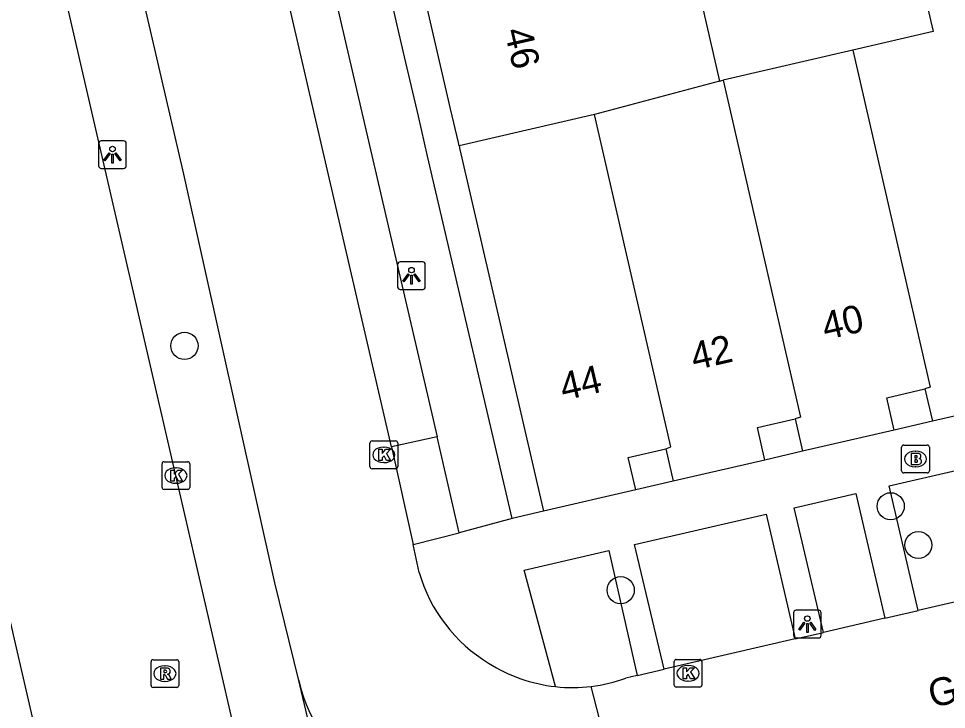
# Model space of a CAD drawing. Extents: x 156414 to 157775, y 382335 to 383765.
# Drawn here: x 156956.32 to 156989.79, y 383144.31 to 383169.24 of the extents above; entities that cross this region are included whole.
import ezdxf

# ---------------------------------------------------------------- set-up
doc = ezdxf.new("R2010")
doc.units = 0
for name, color, linetype in [('IMGEO_Berm_groen', 7, 'Continuous'), ('IMGEO_Boom', 7, 'Continuous'), ('IMGEO_Brandkraan', 7, 'Continuous'), ('IMGEO_Kolk', 7, 'Continuous'), ('IMGEO_Lichtpunt', 7, 'Continuous'), ('IMGEO_Openbare_ruimte_label', 7, 'Continuous'), ('IMGEO_OVBaan_gesloten', 7, 'Continuous'), ('IMGEO_Pand', 7, 'Continuous'), ('IMGEO_Pand_nummerreeks', 7, 'Continuous'), ('IMGEO_Parkeervlak_open', 7, 'Continuous'), ('IMGEO_Rijbaan_lokaal_gesloten', 7, 'Continuous'), ('IMGEO_Rioolput', 7, 'Continuous'), ('IMGEO_Voetpad_open', 7, 'Continuous')]:
    doc.layers.add(name, color=color, linetype=linetype)

msp = doc.modelspace()

# ---------------------------------------------------------------- linework, layer by layer
at = {"layer": 'IMGEO_Berm_groen'}
msp.add_lwpolyline([(156966.425, 383145.355), (156969.31, 383133.124)], dxfattribs=at)
at = {"layer": 'IMGEO_Boom'}
for centre in [(156962.306, 383157.429), (156987.781, 383151.644), (156988.777, 383150.245), (156978.042, 383148.616)]:
    msp.add_circle(centre, 0.489, dxfattribs=at)
at = {"layer": 'IMGEO_Brandkraan'}
for p, q in [((156988.248, 383153.848), (156989.1, 383153.848)), ((156988.173, 383152.922), (156988.173, 383153.774)), ((156988.661, 383153.628), (156988.686, 383153.628)), ((156989.174, 383153.774), (156989.174, 383152.922)), ((156989.1, 383152.848), (156988.248, 383152.848)), ((156988.684, 383153.068), (156988.659, 383153.068))]:
    msp.add_line(p, q, dxfattribs=at)
for points in [[(156988.248, 383153.848), (156989.1, 383153.848)], [(156988.173, 383152.922), (156988.173, 383153.774)], [(156988.521, 383153.548), (156988.521, 383153.148), (156988.734, 383153.148)], [(156988.752, 383153.548), (156988.521, 383153.548)], [(156989.174, 383153.774), (156989.174, 383152.922)], [(156988.7, 383153.467), (156988.646, 383153.467), (156988.646, 383153.391)], [(156988.646, 383153.391), (156988.699, 383153.391)], [(156988.708, 383153.315), (156988.646, 383153.315), (156988.646, 383153.234)], [(156988.646, 383153.234), (156988.708, 383153.234)], [(156989.1, 383152.848), (156988.248, 383152.848)]]:
    msp.add_lwpolyline(points, dxfattribs=at)
for centre, radius, start, end in [((156988.25, 383153.772), 0.0765, 91.552, 178.448), ((156988.25, 383153.772), 0.0765, 91.552, 178.448), ((156989.098, 383153.772), 0.0765, 1.552, 88.448), ((156989.098, 383153.772), 0.0765, 1.552, 88.448), ((156988.756, 383153.403), 0.145, 59.4692, 91.5367), ((156988.781, 383153.45), 0.0922, 285.5137, 58.1501), ((156988.701, 383153.429), 0.0379, 267.8285, 90.9355), ((156988.709, 383153.274), 0.0404, 269.8759, 90.5077), ((156988.74, 383153.399), 0.251, 268.6676, 293.5347), ((156988.786, 383153.258), 0.105, 301.3115, 78.989), ((156988.25, 383152.924), 0.0765, 181.552, 268.448), ((156988.25, 383152.924), 0.0765, 181.552, 268.448), ((156989.098, 383152.924), 0.0765, 271.552, 358.448), ((156989.098, 383152.924), 0.0765, 271.552, 358.448)]:
    msp.add_arc(centre, radius, start, end, dxfattribs=at)
for centre, major_axis, ratio, start_param, end_param in [((156988.66, 383153.348), (-0.387, 0.002), 0.722429, 4.712389, 7.853982), ((156988.685, 383153.348), (-0.39, 0.002), 0.717154, 1.570796, 4.712389)]:
    msp.add_ellipse(centre, major_axis=major_axis, ratio=ratio, start_param=start_param, end_param=end_param, dxfattribs=at)
at = {"layer": 'IMGEO_Kolk'}
for p, q in [((156968.996, 383153.072), (156968.996, 383153.924)), ((156969.071, 383153.998), (156969.923, 383153.998)), ((156969.997, 383153.924), (156969.997, 383153.072)), ((156969.484, 383153.778), (156969.509, 383153.778)), ((156961.496, 383152.325), (156961.496, 383153.177)), ((156961.571, 383153.251), (156962.423, 383153.251)), ((156962.497, 383153.177), (156962.497, 383152.325)), ((156969.507, 383153.218), (156969.482, 383153.218)), ((156961.984, 383153.031), (156962.009, 383153.031)), ((156969.923, 383152.998), (156969.071, 383152.998)), ((156962.007, 383152.471), (156961.982, 383152.471)), ((156962.423, 383152.251), (156961.571, 383152.251)), ((156980.044, 383146.119), (156980.896, 383146.119)), ((156979.969, 383145.193), (156979.969, 383146.045)), ((156980.457, 383145.899), (156980.482, 383145.899)), ((156980.97, 383146.045), (156980.97, 383145.193)), ((156980.896, 383145.119), (156980.044, 383145.119)), ((156980.48, 383145.339), (156980.455, 383145.339))]:
    msp.add_line(p, q, dxfattribs=at)
for points in [[(156968.996, 383153.072), (156968.996, 383153.924)], [(156969.071, 383153.998), (156969.923, 383153.998)], [(156969.997, 383153.924), (156969.997, 383153.072)], [(156969.317, 383153.698), (156969.44, 383153.698), (156969.44, 383153.547), (156969.57, 383153.698), (156969.734, 383153.698), (156969.588, 383153.547), (156969.741, 383153.298), (156969.589, 383153.298), (156969.504, 383153.462), (156969.44, 383153.395), (156969.44, 383153.298), (156969.317, 383153.298), (156969.317, 383153.698)], [(156961.496, 383152.325), (156961.496, 383153.177)], [(156961.571, 383153.251), (156962.423, 383153.251)], [(156962.497, 383153.177), (156962.497, 383152.325)], [(156961.817, 383152.951), (156961.94, 383152.951), (156961.94, 383152.8), (156962.07, 383152.951), (156962.234, 383152.951), (156962.088, 383152.8), (156962.241, 383152.551), (156962.089, 383152.551), (156962.004, 383152.715), (156961.94, 383152.648), (156961.94, 383152.551), (156961.817, 383152.551), (156961.817, 383152.951)], [(156969.923, 383152.998), (156969.071, 383152.998)], [(156962.423, 383152.251), (156961.571, 383152.251)], [(156980.044, 383146.119), (156980.896, 383146.119)], [(156979.969, 383145.193), (156979.969, 383146.045)], [(156980.29, 383145.819), (156980.413, 383145.819), (156980.413, 383145.668), (156980.543, 383145.819), (156980.707, 383145.819), (156980.561, 383145.668), (156980.714, 383145.419), (156980.562, 383145.419), (156980.477, 383145.583), (156980.413, 383145.516), (156980.413, 383145.419), (156980.29, 383145.419), (156980.29, 383145.819)], [(156980.97, 383146.045), (156980.97, 383145.193)], [(156980.896, 383145.119), (156980.044, 383145.119)]]:
    msp.add_lwpolyline(points, dxfattribs=at)
for centre, start, end in [((156969.073, 383153.922), 91.552, 178.448), ((156969.073, 383153.922), 91.552, 178.448), ((156969.921, 383153.922), 1.552, 88.448), ((156969.921, 383153.922), 1.552, 88.448), ((156961.573, 383153.175), 91.552, 178.448), ((156961.573, 383153.175), 91.552, 178.448), ((156962.421, 383153.175), 1.552, 88.448), ((156962.421, 383153.175), 1.552, 88.448), ((156969.073, 383153.074), 181.552, 268.448), ((156969.073, 383153.074), 181.552, 268.448), ((156969.921, 383153.074), 271.552, 358.448), ((156969.921, 383153.074), 271.552, 358.448), ((156961.573, 383152.327), 181.552, 268.448), ((156961.573, 383152.327), 181.552, 268.448), ((156962.421, 383152.327), 271.552, 358.448), ((156962.421, 383152.327), 271.552, 358.448), ((156980.046, 383146.043), 91.552, 178.448), ((156980.046, 383146.043), 91.552, 178.448), ((156980.894, 383146.043), 1.552, 88.448), ((156980.894, 383146.043), 1.552, 88.448), ((156980.046, 383145.195), 181.552, 268.448), ((156980.046, 383145.195), 181.552, 268.448), ((156980.894, 383145.195), 271.552, 358.448), ((156980.894, 383145.195), 271.552, 358.448)]:
    msp.add_arc(centre, 0.0765, start, end, dxfattribs=at)
for centre, major_axis, ratio, start_param, end_param in [((156969.483, 383153.498), (-0.387, 0.002), 0.722429, 4.712389, 7.853982), ((156969.508, 383153.498), (-0.39, 0.002), 0.717154, 1.570796, 4.712389), ((156961.983, 383152.751), (-0.387, 0.002), 0.722429, 4.712389, 7.853982), ((156962.008, 383152.751), (-0.39, 0.002), 0.717154, 1.570796, 4.712389), ((156980.456, 383145.619), (-0.387, 0.002), 0.722429, 4.712389, 7.853982), ((156980.481, 383145.619), (-0.39, 0.002), 0.717154, 1.570796, 4.712389)]:
    msp.add_ellipse(centre, major_axis=major_axis, ratio=ratio, start_param=start_param, end_param=end_param, dxfattribs=at)
at = {"layer": 'IMGEO_Lichtpunt'}
for p, q in [((156959.21, 383164.731), (156959.21, 383163.924)), ((156959.21, 383164.731), (156959.21, 383163.924)), ((156960.112, 383164.826), (156959.304, 383164.826)), ((156960.112, 383164.826), (156959.304, 383164.826)), ((156960.206, 383163.924), (156960.206, 383164.731)), ((156960.206, 383163.924), (156960.206, 383164.731)), ((156959.304, 383163.83), (156960.112, 383163.83)), ((156959.304, 383163.83), (156960.112, 383163.83)), ((156969.996, 383160.364), (156969.996, 383159.557)), ((156969.996, 383160.364), (156969.996, 383159.557)), ((156970.898, 383160.459), (156970.09, 383160.459)), ((156970.898, 383160.459), (156970.09, 383160.459)), ((156970.992, 383159.557), (156970.992, 383160.364)), ((156970.992, 383159.557), (156970.992, 383160.364)), ((156970.09, 383159.463), (156970.898, 383159.463)), ((156970.09, 383159.463), (156970.898, 383159.463)), ((156984.274, 383147.795), (156984.274, 383146.988)), ((156984.274, 383147.795), (156984.274, 383146.988)), ((156985.176, 383147.89), (156984.368, 383147.89)), ((156985.176, 383147.89), (156984.368, 383147.89)), ((156985.27, 383146.988), (156985.27, 383147.795)), ((156985.27, 383146.988), (156985.27, 383147.795)), ((156984.368, 383146.894), (156985.176, 383146.894)), ((156984.368, 383146.894), (156985.176, 383146.894))]:
    msp.add_line(p, q, dxfattribs=at)
for points in [[(156959.584, 383164.395), (156959.623, 383164.367), (156959.435, 383164.105), (156959.397, 383164.132), (156959.584, 383164.395)], [(156959.686, 383164.347), (156959.733, 383164.347), (156959.733, 383164.025), (156959.686, 383164.025), (156959.686, 383164.347)], [(156959.796, 383164.367), (156959.834, 383164.394), (156960.021, 383164.132), (156959.982, 383164.104), (156959.796, 383164.367)], [(156970.37, 383160.028), (156970.409, 383160), (156970.221, 383159.738), (156970.183, 383159.765), (156970.37, 383160.028)], [(156970.472, 383159.98), (156970.519, 383159.98), (156970.519, 383159.658), (156970.472, 383159.658), (156970.472, 383159.98)], [(156970.582, 383160), (156970.62, 383160.027), (156970.807, 383159.765), (156970.768, 383159.737), (156970.582, 383160)], [(156984.648, 383147.459), (156984.687, 383147.431), (156984.499, 383147.169), (156984.461, 383147.196), (156984.648, 383147.459)], [(156984.86, 383147.431), (156984.898, 383147.458), (156985.085, 383147.196), (156985.046, 383147.168), (156984.86, 383147.431)], [(156984.75, 383147.411), (156984.797, 383147.411), (156984.797, 383147.089), (156984.75, 383147.089), (156984.75, 383147.411)]]:
    msp.add_lwpolyline(points, dxfattribs=at)
for centre in [(156959.709, 383164.529), (156970.495, 383160.162), (156984.773, 383147.593)]:
    msp.add_circle(centre, 0.0994, dxfattribs=at)
for centre, start, end in [((156959.304, 383164.731), 90, 180), ((156959.304, 383164.731), 90, 180), ((156960.112, 383164.731), 0, 90), ((156960.112, 383164.731), 0, 90), ((156959.304, 383163.924), 180, 270), ((156959.304, 383163.924), 180, 270), ((156960.112, 383163.924), 270, 0), ((156960.112, 383163.924), 270, 360), ((156970.09, 383160.364), 90, 180), ((156970.09, 383160.364), 90, 180), ((156970.898, 383160.364), 0, 90), ((156970.898, 383160.364), 0, 90), ((156970.09, 383159.557), 180, 270), ((156970.09, 383159.557), 180, 270), ((156970.898, 383159.557), 270, 0), ((156970.898, 383159.557), 270, 360), ((156984.368, 383147.795), 90, 180), ((156984.368, 383147.795), 90, 180), ((156985.176, 383147.795), 0, 90), ((156985.176, 383147.795), 0, 90), ((156984.368, 383146.988), 180, 270), ((156984.368, 383146.988), 180, 270), ((156985.176, 383146.988), 270, 0), ((156985.176, 383146.988), 270, 360)]:
    msp.add_arc(centre, 0.0946, start, end, dxfattribs=at)
at = {"layer": 'IMGEO_OVBaan_gesloten'}
for points in [[(156966.653, 383132.564), (156965.636, 383136.958), (156961.996, 383152.751), (156957.51, 383172.189), (156952.648, 383193.045), (156948.081, 383213.092), (156943.691, 383232.123), (156939.593, 383249.999), (156939.341, 383251.098), (156934.742, 383271.089), (156930.329, 383290.11), (156921.33, 383329.097), (156917.027, 383348.073), (156912.337, 383368.106), (156905.568, 383397.246), (156903.19, 383407.661), (156900.763, 383418.179)], [(156903.691, 383374.292), (156905.912, 383364.684), (156910.056, 383346.657), (156914.565, 383327.212), (156919.339, 383306.196), (156928.184, 383268.218), (156932.364, 383250), (156937.12, 383229.206), (156941.291, 383211.195), (156946.08, 383190.398), (156950.701, 383170.43), (156955.088, 383151.44), (156959.779, 383131.147)]]:
    msp.add_lwpolyline(points, dxfattribs=at)
at = {"layer": 'IMGEO_Pand'}
for points in [[(156991.702, 383166.462), (156990.07, 383173.591), (156988.295, 383173.181), (156989.315, 383168.764), (156986.411, 383168.094)], [(156980.361, 383172.384), (156981.608, 383166.982)], [(156972.211, 383164.648), (156972.185, 383164.761), (156971.904, 383165.981), (156971.111, 383169.421), (156970.913, 383170.28)], [(156986.411, 383168.094), (156981.734, 383167.016)], [(156986.411, 383168.094), (156989.207, 383155.938), (156989.014, 383155.877)], [(156981.608, 383166.982), (156977.096, 383165.774)], [(156981.608, 383166.982), (156981.734, 383167.016)], [(156981.734, 383167.016), (156984.531, 383154.862), (156984.334, 383154.801)], [(156977.096, 383165.774), (156972.211, 383164.648)], [(156979.667, 383153.716), (156979.854, 383153.786), (156977.096, 383165.774)], [(156972.211, 383164.648), (156972.241, 383164.517), (156975.258, 383151.466)], [(156987.908, 383154.391), (156987.638, 383155.56), (156989.014, 383155.877)], [(156989.014, 383155.877), (156989.284, 383154.708)], [(156992.596, 383155.474), (156989.284, 383154.708)], [(156983.242, 383153.312), (156982.972, 383154.481), (156984.334, 383154.801)], [(156984.334, 383154.801), (156984.604, 383153.631)], [(156987.908, 383154.391), (156984.604, 383153.631)], [(156978.581, 383152.233), (156978.311, 383153.402), (156979.667, 383153.716)], [(156979.667, 383153.716), (156979.937, 383152.546)], [(156983.242, 383153.312), (156979.937, 383152.546)], [(156978.581, 383152.233), (156975.258, 383151.466)]]:
    msp.add_lwpolyline(points, dxfattribs=at)
at = {"layer": 'IMGEO_Parkeervlak_open'}
msp.add_lwpolyline([(156971.422, 383154.149), (156969.775, 383153.79)], dxfattribs=at)
at = {"layer": 'IMGEO_Rijbaan_lokaal_gesloten'}
for points in [[(156950.329, 383216.209), (156953.647, 383201.298), (156956.275, 383189.486), (156962.276, 383163.628), (156965.556, 383148.88), (156966.425, 383145.355)], [(156969.775, 383153.79), (156958.759, 383201.358), (156958.571, 383202.418)], [(156969.775, 383153.79), (156970.56, 383150.267)], [(156970.771, 383149.259), (156970.56, 383150.267)], [(156997.774, 383149.968), (156988.77, 383147.884)], [(156987.571, 383147.606), (156988.77, 383147.884)], [(156987.571, 383147.606), (156985.354, 383147.093)], [(156984.338, 383146.858), (156979.61, 383145.764)], [(156984.338, 383146.858), (156985.354, 383147.093)], [(156978.64, 383145.539), (156978.229, 383145.444)], [(156978.64, 383145.539), (156979.61, 383145.764)], [(156978.188, 383140.425), (156976.978, 383145.145)]]:
    msp.add_lwpolyline(points, dxfattribs=at)
for centre, radius, start, end in [((156976.199, 383150.818), 5.647, 196.0296, 238.8551), ((156976.305, 383150.749), 5.644, 237.5643, 263.7519), ((156976.291, 383150.787), 5.683, 276.9448, 289.9393), ((156972.591, 383146.861), 6.347, 193.7251, 238.1224), ((156976.304, 383150.795), 5.691, 263.8185, 276.8047)]:
    msp.add_arc(centre, radius, start, end, dxfattribs=at)
at = {"layer": 'IMGEO_Rioolput'}
for p, q in [((156961.174, 383146.108), (156962.026, 383146.108)), ((156961.099, 383145.182), (156961.099, 383146.034)), ((156961.587, 383145.888), (156961.612, 383145.888)), ((156962.1, 383146.034), (156962.1, 383145.182)), ((156962.026, 383145.108), (156961.174, 383145.108)), ((156961.61, 383145.328), (156961.585, 383145.328))]:
    msp.add_line(p, q, dxfattribs=at)
for points in [[(156961.174, 383146.108), (156962.026, 383146.108)], [(156961.099, 383145.182), (156961.099, 383146.034)], [(156961.688, 383145.806), (156961.436, 383145.808), (156961.436, 383145.408)], [(156962.1, 383146.034), (156962.1, 383145.182)], [(156961.436, 383145.408), (156961.56, 383145.408), (156961.56, 383145.57), (156961.571, 383145.57)], [(156961.614, 383145.727), (156961.56, 383145.727), (156961.56, 383145.646)], [(156961.56, 383145.646), (156961.612, 383145.646)], [(156961.618, 383145.541), (156961.689, 383145.408), (156961.829, 383145.408), (156961.764, 383145.534)], [(156962.026, 383145.108), (156961.174, 383145.108)]]:
    msp.add_lwpolyline(points, dxfattribs=at)
for centre, radius, start, end in [((156961.176, 383146.032), 0.0765, 91.552, 178.448), ((156961.176, 383146.032), 0.0765, 91.552, 178.448), ((156962.024, 383146.032), 0.0765, 1.552, 88.448), ((156962.024, 383146.032), 0.0765, 1.552, 88.448), ((156961.687, 383145.696), 0.109, 350.3612, 89.416), ((156961.57, 383145.517), 0.0533, 26.0293, 88.6989), ((156961.596, 383145.835), 0.19, 274.7715, 282.9687), ((156961.62, 383145.631), 0.0964, 77.0061, 93.1865), ((156961.634, 383145.688), 0.0378, 276.6634, 79.6772), ((156961.685, 383145.696), 0.112, 277.5842, 350.9817), ((156961.669, 383145.481), 0.108, 29.5134, 73.7905), ((156961.176, 383145.184), 0.0765, 181.552, 268.448), ((156961.176, 383145.184), 0.0765, 181.552, 268.448), ((156962.024, 383145.184), 0.0765, 271.552, 358.448), ((156962.024, 383145.184), 0.0765, 271.552, 358.448)]:
    msp.add_arc(centre, radius, start, end, dxfattribs=at)
for centre, major_axis, ratio, start_param, end_param in [((156961.586, 383145.608), (-0.387, 0.002), 0.722429, 4.712389, 7.853982), ((156961.611, 383145.608), (-0.39, 0.002), 0.717154, 1.570796, 4.712389)]:
    msp.add_ellipse(centre, major_axis=major_axis, ratio=ratio, start_param=start_param, end_param=end_param, dxfattribs=at)
at = {"layer": 'IMGEO_Voetpad_open'}
for points in [[(156958.571, 383202.418), (156960.133, 383202.773), (156971.422, 383154.149)], [(156974.132, 383151.204), (156971.078, 383164.269), (156970.743, 383165.711), (156970.245, 383167.854), (156969.944, 383169.15), (156969.744, 383170.008), (156969.466, 383171.203), (156968.968, 383173.348), (156968.662, 383174.718), (156968.455, 383175.601), (156968.185, 383176.754), (156967.677, 383178.921), (156967.365, 383180.282), (156967.165, 383181.153), (156966.899, 383182.308), (156966.398, 383184.487), (156966.075, 383185.866), (156965.883, 383186.695), (156965.278, 383189.358), (156964.935, 383190.833), (156964.597, 383192.31)], [(156989.284, 383154.708), (156987.908, 383154.391)], [(156972.209, 383150.683), (156971.422, 383154.149)], [(156988.77, 383147.884), (156987.727, 383152.381), (156996.751, 383154.462), (156997.774, 383149.968)], [(156984.604, 383153.631), (156983.242, 383153.312)], [(156979.937, 383152.546), (156978.581, 383152.233)], [(156985.354, 383147.093), (156984.292, 383151.589), (156986.527, 383152.105), (156987.571, 383147.606)], [(156975.258, 383151.466), (156974.132, 383151.204)], [(156974.132, 383151.204), (156972.209, 383150.683)], [(156979.61, 383145.764), (156978.537, 383150.262), (156983.284, 383151.357), (156984.338, 383146.858)], [(156970.56, 383150.267), (156972.209, 383150.683)], [(156975.691, 383145.138), (156974.554, 383149.344), (156977.616, 383150.05), (156978.64, 383145.539)]]:
    msp.add_lwpolyline(points, dxfattribs=at)

# ---------------------------------------------------------------- texts
at = {"layer": 'IMGEO_Openbare_ruimte_label'}
msp.add_text('Grasland', height=1, rotation=12.9388, dxfattribs=at).set_placement((156989.267, 383144.369))
at = {"layer": 'IMGEO_Pand_nummerreeks'}
for s, rotation, p in [('46', 282.9773, (156973.841, 383168.795)), ('40', 13.028, (156985.428, 383157.635)), ('42', 13.0291, (156980.698, 383156.541)), ('44', 13.028, (156975.977, 383155.449))]:
    msp.add_text(s, height=1, rotation=rotation, dxfattribs=at).set_placement(p)

doc.saveas('drawing.dxf')
